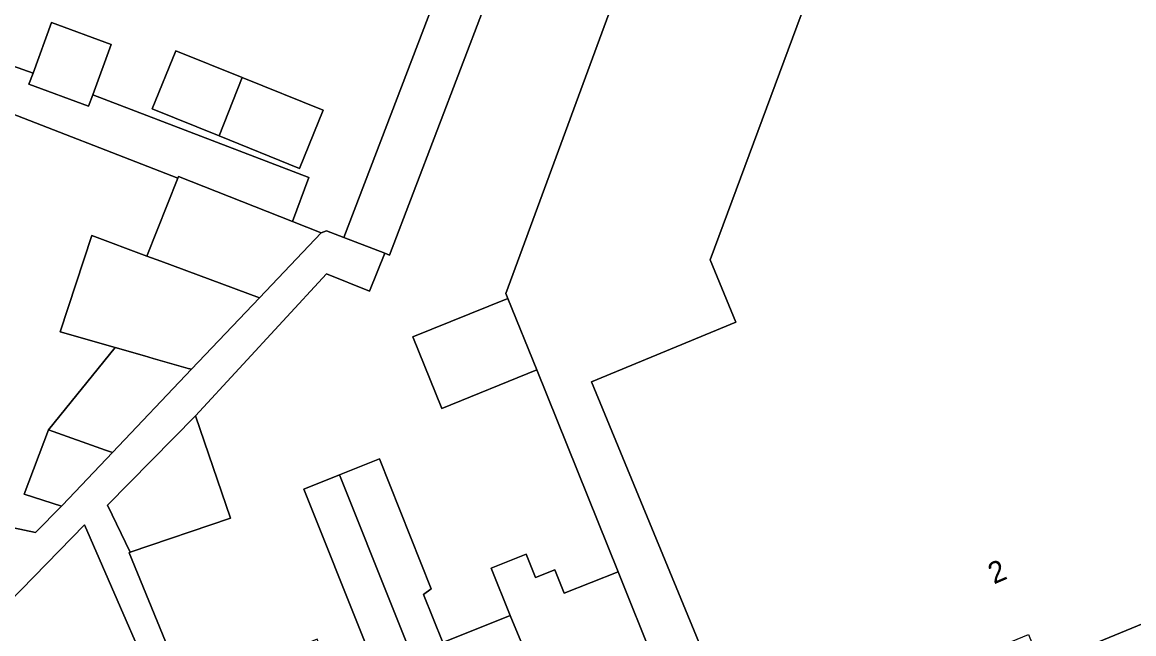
# Model space of a CAD drawing. Extents: x 160856 to 161310, y 384024 to 384878.
# Drawn here: x 161180.2 to 161232.1, y 384775.6 to 384804.2 of the extents above; entities that cross this region are included whole.
import ezdxf

# ---------------------------------------------------------------- set-up
doc = ezdxf.new("R2010")
doc.units = 0
for name, color, linetype in [('IMGEO_Erf', 7, 'Continuous'), ('IMGEO_Pand', 7, 'Continuous'), ('IMGEO_Pand_nummerreeks', 7, 'Continuous'), ('IMGEO_Voetpad_open', 7, 'Continuous')]:
    doc.layers.add(name, color=color, linetype=linetype)

msp = doc.modelspace()

# ---------------------------------------------------------------- linework, layer by layer
at = {"layer": 'IMGEO_Erf'}
for points in [[(161196.206, 384775.142), (161193.328, 384782.35), (161195, 384783.017), (161196.865, 384783.762), (161199.287, 384777.697), (161198.924, 384777.425), (161199.819, 384775.183), (161202.969, 384776.44), (161202.082, 384778.661), (161203.713, 384779.314), (161204.151, 384778.218), (161205.057, 384778.579), (161205.495, 384777.483), (161208.023, 384778.492), (161204.212, 384787.925), (161199.777, 384786.129), (161198.424, 384789.47), (161202.858, 384791.266), (161202.764, 384791.497), (161210.755, 384813.217)], [(161168.987, 384805.951), (161180.675, 384801.797), (161181.541, 384804.16), (161184.329, 384803.138), (161183.464, 384800.779), (161193.567, 384796.922), (161192.798, 384794.861), (161194.141, 384794.33), (161194.384, 384794.421), (161195.2, 384794.109), (161199.624, 384805.695)], [(161201.763, 384804.879), (161197.339, 384793.292), (161197.116, 384793.377), (161196.396, 384791.603), (161194.396, 384792.415), (161188.265, 384785.78), (161189.898, 384780.997), (161185.222, 384779.4), (161185.161, 384779.38), (161188.168, 384772.038)], [(161178.2, 384780.877), (161180.786, 384780.332), (161182.006, 384781.554), (161180.268, 384782.117), (161181.394, 384785.117), (161184.521, 384788.974), (161181.942, 384789.711), (161183.431, 384794.203), (161185.998, 384793.25), (161187.436, 384796.887), (161169.637, 384803.803)], [(161180.125, 384767.752), (161181.312, 384764.694), (161183.736, 384765.635), (161182.52, 384768.767), (161187.403, 384770.767), (161183.088, 384780.69), (161167.686, 384764.893)]]:
    msp.add_lwpolyline(points, dxfattribs=at)
msp.add_lwpolyline([(161190.442, 384801.599), (161194.231, 384800.069), (161193.132, 384797.348), (161189.376, 384798.865), (161186.249, 384800.128), (161187.348, 384802.849)], close=True, dxfattribs=at)
at = {"layer": 'IMGEO_Pand'}
for points in [[(161212.316, 384793.074), (161213.521, 384790.153), (161206.772, 384787.37), (161214.5, 384768.631), (161221.548, 384771.537), (161220.95, 384772.989), (161227.19, 384775.562), (161227.788, 384774.111), (161240.417, 384779.319), (161235.2, 384791.96), (161232.912, 384792.813), (161233.881, 384795.457), (161236.335, 384794.545), (161241.526, 384808.357), (161234.402, 384811.034), (161233.888, 384809.668), (161227.579, 384812.039), (161228.093, 384813.405), (161220.876, 384816.117)], [(161201.763, 384804.879), (161199.624, 384805.695), (161195.2, 384794.109), (161197.116, 384793.377), (161197.339, 384793.292)], [(161184.329, 384803.138), (161181.541, 384804.16), (161180.675, 384801.797), (161180.486, 384801.28), (161183.272, 384800.258), (161183.464, 384800.779)], [(161189.376, 384798.865), (161190.442, 384801.599), (161187.348, 384802.849), (161186.249, 384800.128)], [(161189.376, 384798.865), (161193.132, 384797.348), (161194.231, 384800.069), (161190.442, 384801.599)], [(161192.798, 384794.861), (161187.468, 384796.967), (161187.436, 384796.887), (161185.998, 384793.25), (161186.209, 384793.171), (161186.651, 384793.007), (161191.26, 384791.297), (161194.141, 384794.33)], [(161191.26, 384791.297), (161186.651, 384793.007), (161186.209, 384793.171), (161185.998, 384793.25), (161183.431, 384794.203), (161181.942, 384789.711), (161184.521, 384788.974), (161185.881, 384788.585), (161186.297, 384788.466), (161187.928, 384787.999), (161188.085, 384787.954)], [(161202.858, 384791.266), (161198.424, 384789.47), (161199.777, 384786.129), (161204.212, 384787.925)], [(161188.085, 384787.954), (161187.928, 384787.999), (161186.297, 384788.466), (161185.881, 384788.585), (161184.521, 384788.974), (161181.394, 384785.117), (161184.069, 384784.179), (161184.392, 384784.066)], [(161188.265, 384785.78), (161184.157, 384781.607), (161185.222, 384779.4), (161189.898, 384780.997)], [(161184.392, 384784.066), (161184.069, 384784.179), (161181.394, 384785.117), (161180.268, 384782.117), (161182.006, 384781.554), (161182.052, 384781.602)], [(161202.969, 384776.44), (161199.819, 384775.183), (161198.924, 384777.425), (161199.287, 384777.697), (161196.865, 384783.762), (161195, 384783.017), (161202.707, 384763.714), (161207.474, 384765.618)], [(161195, 384783.017), (161193.328, 384782.35), (161196.206, 384775.142), (161194.333, 384774.394), (161193.958, 384775.333), (161192.733, 384774.844), (161193.607, 384772.655), (161197.939, 384761.811), (161202.707, 384763.714)], [(161209.716, 384774.251), (161208.023, 384778.492), (161205.495, 384777.483), (161205.057, 384778.579), (161204.151, 384778.218), (161203.713, 384779.314), (161202.082, 384778.661), (161202.969, 384776.44), (161207.474, 384765.618), (161212.381, 384767.577), (161210.527, 384772.221)]]:
    msp.add_lwpolyline(points, close=True, dxfattribs=at)
at = {"layer": 'IMGEO_Voetpad_open'}
for points in [[(161220.876, 384816.117), (161214.081, 384818.788), (161213.109, 384819.23), (161212.656, 384818.101), (161210.755, 384813.217), (161202.764, 384791.497), (161202.858, 384791.266), (161204.212, 384787.925), (161208.023, 384778.492), (161209.716, 384774.251), (161210.527, 384772.221), (161212.381, 384767.577), (161214.5, 384768.631), (161206.772, 384787.37), (161213.521, 384790.153), (161212.316, 384793.074)], [(161168.987, 384805.951), (161166.153, 384806.575), (161161.27, 384807.651), (161160.902, 384805.678), (161165.791, 384804.629), (161169.637, 384803.803), (161187.436, 384796.887), (161187.468, 384796.967), (161192.798, 384794.861), (161193.567, 384796.922), (161183.464, 384800.779), (161183.272, 384800.258), (161180.486, 384801.28), (161180.675, 384801.797)]]:
    msp.add_lwpolyline(points, close=True, dxfattribs=at)
for points in [[(161188.168, 384772.038), (161185.161, 384779.38), (161185.222, 384779.4), (161184.157, 384781.607), (161188.265, 384785.78), (161194.396, 384792.415), (161196.396, 384791.603), (161197.116, 384793.377), (161195.2, 384794.109), (161194.384, 384794.421), (161194.141, 384794.33), (161191.26, 384791.297), (161188.085, 384787.954), (161184.392, 384784.066), (161182.052, 384781.602), (161182.006, 384781.554), (161180.786, 384780.332), (161178.2, 384780.877)], [(161167.686, 384764.893), (161183.088, 384780.69), (161187.403, 384770.767)], [(161240.417, 384779.319), (161227.788, 384774.111), (161221.548, 384771.537), (161214.5, 384768.631), (161212.381, 384767.577), (161207.474, 384765.618), (161202.707, 384763.714), (161197.939, 384761.811), (161193.034, 384759.852), (161192.117, 384759.428), (161187.243, 384757.429), (161182.508, 384755.488), (161177.774, 384753.546)]]:
    msp.add_lwpolyline(points, dxfattribs=at)

# ---------------------------------------------------------------- texts
at = {"layer": 'IMGEO_Pand_nummerreeks'}
msp.add_text('2', height=1, rotation=23.0666, dxfattribs=at).set_placement((161225.574, 384777.893))

doc.saveas('drawing.dxf')
